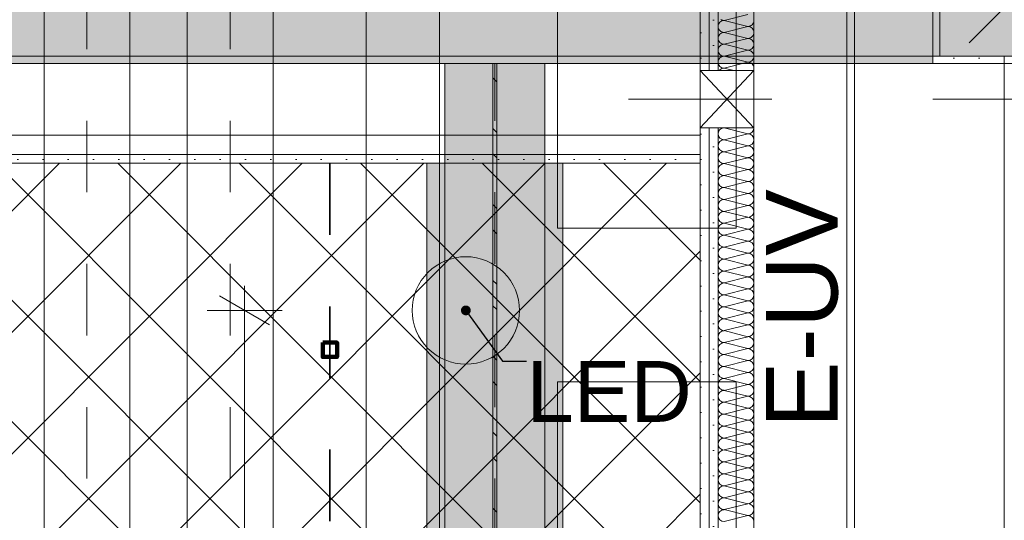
# Model space of a CAD drawing. Header units: metres. Extents: x -3.6 to 84.5, y -11 to 16.8.
# Tile 282 of 389: x 45.894 to 47.27, y 4.552 to 5.251. Entities that reach past the tile are written whole.
import ezdxf

# ---------------------------------------------------------------- set-up
doc = ezdxf.new("R2010")
doc.units = ezdxf.units.M
doc.header["$MEASUREMENT"] = 0
for name, pattern in [('Achse', [0.2, 0.1, -0.05, 0, -0.05]), ('Punktlinie weit', [0.06, 0.01, -0.05]), ('STRICHPUNKT', [0.015, 0.0075, -0.00375, 0, -0.00375]), ('Strichpunktlinie', [0.31, 0.2, -0.05, 0.01, -0.05])]:
    doc.linetypes.add(name, pattern=pattern)
for name, color, linetype in [('154 - Bemaßung_ Beschriftung.Ausbau - Deckenspiegel', 7, 'Continuous'), ('305 - Elemente.Linie_ Schraffur - Deckenspiegel', 7, 'Continuous'), ('605 - Struktur.Wand Innen', 7, 'Continuous'), ('607 - Struktur.Stütze', 7, 'Continuous'), ('608 - Struktur.Träger', 7, 'Continuous'), ('612 - Struktur.Stahlbau', 7, 'Continuous'), ('Abbruch_605 - Struktur.Wand Innen', 7, 'Continuous'), ('Neubau_154 - Bemaßung_ Beschriftung.Ausbau - Deckenspiegel', 7, 'Continuous'), ('Neubau_606 - Struktur.Wand Innen Ausbau', 7, 'Continuous'), ('Neubau_612 - Struktur.Stahlbau', 7, 'Continuous'), ('Neubau_651 - Abdeckung.Decke abgehängt_ bekleidet', 7, 'Continuous'), ('Neubau_653 - Abdeckung.TB Verkofferung', 7, 'Continuous'), ('Neubau_804 - HKLSE.Elektrik', 7, 'Continuous')]:
    doc.layers.add(name, color=color, linetype=linetype)
doc.styles.add('ERSTELLTER_STIL_2', font='txt')
doc.linetypes.add('Abbruch 1', pattern='A,0,[1,2022.0244.A_L5A-PL04.04_iB_Deckenspiegel 2.OG1.Shx,S=0.001984,R=0,X=0,Y=0],-0.25,0', length=0.25)
doc.dimstyles.new('ERSTELLTER_STIL__1', dxfattribs={"dimtxt": 0.1, "dimasz": 0.0532, "dimexe": 0.18, "dimexo": 0.0625, "dimgap": 0, "dimtad": 1, "dimzin": 0, "dimdsep": 46, "dimtxsty": 'ERSTELLTER_STIL_2', "dimblk": 'ARROWHEAD_2', "dimblk1": 'ARROWHEAD_2', "dimblk2": 'ARROWHEAD_2', "dimcen": 0.09, "dimse1": 1, "dimse2": 1, "dimclrd": 7, "dimclre": 7, "dimclrt": 7, "dimazin": 0, "dimtfac": 1, "dimtdec": 4, "dimtmove": 0, "dimatfit": 3, "dimfxl": 1, "dimtolj": 1, "dimtzin": 0, "dimarcsym": 0})
doc.dimstyles.new('ERSTELLTER_STIL__2', dxfattribs={"dimtxt": 0.1, "dimasz": 0.0532, "dimexe": 0.18, "dimexo": 0.0625, "dimgap": 0, "dimtad": 1, "dimtih": 1, "dimtoh": 1, "dimzin": 0, "dimdsep": 46, "dimtxsty": 'ERSTELLTER_STIL_2', "dimblk": 'ARROWHEAD_2', "dimblk1": 'ARROWHEAD_2', "dimblk2": 'ARROWHEAD_2', "dimcen": 0.09, "dimse1": 1, "dimse2": 1, "dimclrd": 7, "dimclre": 7, "dimclrt": 7, "dimazin": 0, "dimtfac": 1, "dimtdec": 4, "dimtmove": 0, "dimatfit": 3, "dimfxl": 1, "dimtolj": 1, "dimtzin": 0, "dimarcsym": 0})
doc.dimstyles.new('ERSTELLTER_STIL__3', dxfattribs={"dimtxt": 0.1, "dimasz": 0.0532, "dimexe": 0.18, "dimexo": 0.0625, "dimgap": 0, "dimtad": 1, "dimzin": 0, "dimdsep": 46, "dimtxsty": 'ERSTELLTER_STIL_2', "dimblk": 'ARROWHEAD_2', "dimblk1": 'ARROWHEAD_2', "dimblk2": 'ARROWHEAD_2', "dimcen": 0.09, "dimse1": 1, "dimse2": 1, "dimclrd": 7, "dimclre": 7, "dimclrt": 7, "dimazin": 0, "dimtfac": 1, "dimtdec": 4, "dimtmove": 2, "dimatfit": 3, "dimfxl": 1, "dimtolj": 1, "dimtzin": 0, "dimarcsym": 0})
doc.dimstyles.new('ERSTELLTER_STIL__5', dxfattribs={"dimtxt": 0.18, "dimasz": 0.02736, "dimexe": 0.18, "dimexo": 0.0625, "dimgap": 0, "dimtad": 0, "dimtih": 1, "dimtoh": 1, "dimdec": 4, "dimzin": 0, "dimdsep": 46, "dimcen": 0.09, "dimadec": 0, "dimazin": 0, "dimtfac": 1, "dimtdec": 4, "dimtmove": 0, "dimatfit": 3, "dimldrblk": 'ARROWHEAD_11', "dimfxl": 1, "dimtolj": 1, "dimtzin": 0, "dimarcsym": 0})
pattern_1 = [(45, (0, 0), (-0.01767767, 0.01767767), [0, -0.025])]
pattern_2 = [(45, (0, 0), (-0.08485281, 0.08485281), []), (45, (-0.04243, 0.04243), (-0.08485281, 0.08485281), [0.09, -0.03])]

# ---------------------------------------------------------------- blocks, each defined once
blk = doc.blocks.new('*X150')
at = {"layer": 'Neubau_606 - Struktur.Wand Innen Ausbau', "color": 7, "linetype": 'Continuous', "lineweight": 5}
for p, q in [((46.8783, 5.25), (46.9117, 5.2583)), ((46.8701, 5.2433), (46.87, 5.2417)), ((46.8706, 5.2449), (46.8701, 5.2433)), ((46.8714, 5.2463), (46.8706, 5.2449)), ((46.8724, 5.2476), (46.8714, 5.2463)), ((46.8737, 5.2486), (46.8724, 5.2476)), ((46.8737, 5.2514), (46.8751, 5.2506)), ((46.8751, 5.2494), (46.8737, 5.2486)), ((46.8751, 5.2506), (46.8767, 5.2502)), ((46.8767, 5.2499), (46.8751, 5.2494)), ((46.8767, 5.2502), (46.8783, 5.25)), ((46.8783, 5.25), (46.8767, 5.2499)), ((46.8783, 5.25), (46.9117, 5.2417)), ((46.9148, 5.2423), (46.9163, 5.2431)), ((46.9163, 5.2431), (46.9175, 5.2441)), ((46.9175, 5.2441), (46.9186, 5.2454)), ((46.9186, 5.2454), (46.9194, 5.2468)), ((46.9194, 5.2468), (46.9198, 5.2484)), ((46.92, 5.25), (46.9198, 5.2516)), ((46.9198, 5.2484), (46.92, 5.25)), ((46.87, 5.2417), (46.8701, 5.2401)), ((46.8701, 5.2401), (46.8706, 5.2385)), ((46.8706, 5.2385), (46.8714, 5.2371)), ((46.8714, 5.2296), (46.8706, 5.2282)), ((46.8714, 5.2371), (46.8724, 5.2358)), ((46.8724, 5.2309), (46.8714, 5.2296)), ((46.8724, 5.2358), (46.8737, 5.2348)), ((46.8737, 5.2319), (46.8724, 5.2309)), ((46.8737, 5.2348), (46.8751, 5.234)), ((46.8751, 5.2327), (46.8737, 5.2319)), ((46.8751, 5.234), (46.8767, 5.2335)), ((46.8767, 5.2332), (46.8751, 5.2327)), ((46.8767, 5.2335), (46.8783, 5.2333)), ((46.8783, 5.2333), (46.8767, 5.2332)), ((46.8783, 5.2333), (46.9117, 5.2417)), ((46.8783, 5.2333), (46.9117, 5.225)), ((46.9117, 5.2417), (46.9133, 5.2418)), ((46.9133, 5.2415), (46.9117, 5.2417)), ((46.9133, 5.2418), (46.9148, 5.2423)), ((46.9148, 5.241), (46.9133, 5.2415)), ((46.9163, 5.2403), (46.9148, 5.241)), ((46.9175, 5.2392), (46.9163, 5.2403)), ((46.9186, 5.238), (46.9175, 5.2392)), ((46.9194, 5.2365), (46.9186, 5.238)), ((46.9186, 5.2287), (46.9194, 5.2302)), ((46.9198, 5.235), (46.9194, 5.2365)), ((46.9194, 5.2302), (46.9198, 5.2317)), ((46.92, 5.2333), (46.9198, 5.235)), ((46.9198, 5.2317), (46.92, 5.2333)), ((46.8701, 5.2266), (46.87, 5.225)), ((46.87, 5.225), (46.8701, 5.2234)), ((46.8706, 5.2282), (46.8701, 5.2266)), ((46.8701, 5.2234), (46.8706, 5.2218)), ((46.8706, 5.2218), (46.8714, 5.2204)), ((46.8714, 5.2204), (46.8724, 5.2191)), ((46.8724, 5.2191), (46.8737, 5.2181)), ((46.8737, 5.2153), (46.8724, 5.2142)), ((46.8737, 5.2181), (46.8751, 5.2173)), ((46.8751, 5.216), (46.8737, 5.2153)), ((46.8751, 5.2173), (46.8767, 5.2168)), ((46.8767, 5.2165), (46.8751, 5.216)), ((46.8767, 5.2168), (46.8783, 5.2167)), ((46.8783, 5.2167), (46.8767, 5.2165)), ((46.8783, 5.2167), (46.9117, 5.225)), ((46.8783, 5.2167), (46.9117, 5.2083)), ((46.9117, 5.225), (46.9133, 5.2252)), ((46.9133, 5.2249), (46.9117, 5.225)), ((46.9133, 5.2252), (46.9148, 5.2256)), ((46.9148, 5.2244), (46.9133, 5.2249)), ((46.9148, 5.2256), (46.9163, 5.2264)), ((46.9163, 5.2236), (46.9148, 5.2244)), ((46.9163, 5.2264), (46.9175, 5.2275)), ((46.9175, 5.2226), (46.9163, 5.2236)), ((46.9175, 5.2275), (46.9186, 5.2287)), ((46.9186, 5.2213), (46.9175, 5.2226)), ((46.9194, 5.2199), (46.9186, 5.2213)), ((46.9198, 5.2183), (46.9194, 5.2199)), ((46.92, 5.2167), (46.9198, 5.2183)), ((46.9198, 5.2151), (46.92, 5.2167)), ((46.8701, 5.21), (46.87, 5.2083)), ((46.87, 5.2083), (46.8701, 5.2067)), ((46.8706, 5.2115), (46.8701, 5.21)), ((46.8701, 5.2067), (46.8706, 5.2052)), ((46.8714, 5.213), (46.8706, 5.2115)), ((46.8706, 5.2052), (46.8714, 5.2037)), ((46.8724, 5.2142), (46.8714, 5.213)), ((46.8714, 5.2037), (46.8724, 5.2025)), ((46.8724, 5.2025), (46.8737, 5.2014)), ((46.8737, 5.2014), (46.8751, 5.2006)), ((46.8783, 5.2), (46.9117, 5.2083)), ((46.9117, 5.2083), (46.9133, 5.2085)), ((46.9133, 5.2082), (46.9117, 5.2083)), ((46.9133, 5.2085), (46.9148, 5.209)), ((46.9148, 5.2077), (46.9133, 5.2082)), ((46.9148, 5.209), (46.9163, 5.2098)), ((46.9163, 5.2069), (46.9148, 5.2077)), ((46.9163, 5.2098), (46.9175, 5.2108)), ((46.9175, 5.2059), (46.9163, 5.2069)), ((46.9175, 5.2108), (46.9186, 5.2121)), ((46.9186, 5.2046), (46.9175, 5.2059)), ((46.9186, 5.2121), (46.9194, 5.2135)), ((46.9194, 5.2032), (46.9186, 5.2046)), ((46.9194, 5.2135), (46.9198, 5.2151)), ((46.9198, 5.2016), (46.9194, 5.2032)), ((46.92, 5.2), (46.9198, 5.2016)), ((46.8701, 5.1933), (46.87, 5.1917)), ((46.87, 5.1917), (46.8701, 5.1901)), ((46.8706, 5.1949), (46.8701, 5.1933)), ((46.8701, 5.1901), (46.8706, 5.1885)), ((46.8714, 5.1963), (46.8706, 5.1949)), ((46.8706, 5.1885), (46.8714, 5.1871)), ((46.8724, 5.1976), (46.8714, 5.1963)), ((46.8737, 5.1986), (46.8724, 5.1976)), ((46.8751, 5.1994), (46.8737, 5.1986)), ((46.8751, 5.2006), (46.8767, 5.2002)), ((46.8767, 5.1999), (46.8751, 5.1994)), ((46.8767, 5.2002), (46.8783, 5.2)), ((46.8783, 5.2), (46.8767, 5.1999)), ((46.8783, 5.2), (46.9117, 5.1917)), ((46.8783, 5.1833), (46.9117, 5.1917)), ((46.9117, 5.1917), (46.9133, 5.1918)), ((46.9133, 5.1915), (46.9117, 5.1917)), ((46.9133, 5.1918), (46.9148, 5.1923)), ((46.9148, 5.191), (46.9133, 5.1915)), ((46.9148, 5.1923), (46.9163, 5.1931)), ((46.9163, 5.1903), (46.9148, 5.191)), ((46.9163, 5.1931), (46.9175, 5.1941)), ((46.9175, 5.1892), (46.9163, 5.1903)), ((46.9175, 5.1941), (46.9186, 5.1954)), ((46.9186, 5.188), (46.9175, 5.1892)), ((46.9186, 5.1954), (46.9194, 5.1968)), ((46.9194, 5.1865), (46.9186, 5.188)), ((46.9194, 5.1968), (46.9198, 5.1984)), ((46.9198, 5.1984), (46.92, 5.2)), ((46.8714, 5.1871), (46.8724, 5.1858)), ((46.8724, 5.1809), (46.8717, 5.18)), ((46.8724, 5.1858), (46.8737, 5.1848)), ((46.8737, 5.1819), (46.8724, 5.1809)), ((46.8737, 5.1848), (46.8751, 5.184)), ((46.8751, 5.1827), (46.8737, 5.1819)), ((46.8751, 5.184), (46.8767, 5.1835)), ((46.8767, 5.1832), (46.8751, 5.1827)), ((46.8767, 5.1835), (46.8783, 5.1833)), ((46.8783, 5.1833), (46.8767, 5.1832)), ((46.8783, 5.1833), (46.8918, 5.18)), ((46.9193, 5.18), (46.9194, 5.1802)), ((46.9198, 5.185), (46.9194, 5.1865)), ((46.9194, 5.1802), (46.9198, 5.1817)), ((46.92, 5.1833), (46.9198, 5.185)), ((46.9198, 5.1817), (46.92, 5.1833))]:
    blk.add_line(p, q, dxfattribs=at)
blk = doc.blocks.new('*X151')
at = {"layer": 'Neubau_606 - Struktur.Wand Innen Ausbau', "color": 7, "linetype": 'Continuous', "lineweight": 5}
for p, q in [((46.8783, 5.0833), (46.9117, 5.0917)), ((46.8784, 5.1), (46.9117, 5.0917)), ((46.8783, 5.0833), (46.9117, 5.075)), ((46.8783, 5.0667), (46.9117, 5.075)), ((46.8783, 5.0667), (46.9117, 5.0583)), ((46.8783, 5.05), (46.9117, 5.0583)), ((46.8783, 5.05), (46.9117, 5.0417)), ((46.8783, 5.0333), (46.9117, 5.0417)), ((46.8783, 5.0333), (46.9117, 5.025)), ((46.8783, 5.0167), (46.9117, 5.025)), ((46.8783, 5.0167), (46.9117, 5.0083)), ((46.8783, 5), (46.9117, 5.0083)), ((46.8783, 5), (46.9117, 4.9917)), ((46.8783, 4.9833), (46.9117, 4.9917)), ((46.8783, 4.9833), (46.9117, 4.975)), ((46.8783, 4.9667), (46.9117, 4.975)), ((46.8783, 4.9667), (46.9117, 4.9583)), ((46.8783, 4.95), (46.9117, 4.9583)), ((46.8783, 4.95), (46.9117, 4.9417)), ((46.8783, 4.9333), (46.9117, 4.9417)), ((46.8783, 4.9333), (46.9117, 4.925)), ((46.8783, 4.9167), (46.9117, 4.925)), ((46.8783, 4.9167), (46.9117, 4.9083)), ((46.8783, 4.9), (46.9117, 4.9083)), ((46.8783, 4.9), (46.9117, 4.8917)), ((46.8783, 4.8833), (46.9117, 4.8917)), ((46.8783, 4.8833), (46.9117, 4.875)), ((46.8783, 4.8667), (46.9117, 4.875)), ((46.8783, 4.8667), (46.9117, 4.8583)), ((46.8783, 4.85), (46.9117, 4.8583)), ((46.8783, 4.85), (46.9117, 4.8417)), ((46.8783, 4.8333), (46.9117, 4.8417)), ((46.8783, 4.8333), (46.9117, 4.825)), ((46.8783, 4.8167), (46.9117, 4.825)), ((46.8783, 4.8167), (46.9117, 4.8083)), ((46.8783, 4.8), (46.9117, 4.8083)), ((46.8783, 4.8), (46.9117, 4.7917)), ((46.8783, 4.7833), (46.9117, 4.7917)), ((46.8783, 4.7833), (46.9117, 4.775)), ((46.8783, 4.7667), (46.9117, 4.775)), ((46.8783, 4.7667), (46.9117, 4.7583)), ((46.8783, 4.75), (46.9117, 4.7583)), ((46.8783, 4.75), (46.9117, 4.7417)), ((46.8783, 4.7333), (46.9117, 4.7417)), ((46.8783, 4.7333), (46.9117, 4.725)), ((46.8783, 4.7167), (46.9117, 4.725)), ((46.8783, 4.7167), (46.9117, 4.7083)), ((46.8783, 4.7), (46.9117, 4.7083)), ((46.8783, 4.7), (46.9117, 4.6917)), ((46.8783, 4.6833), (46.9117, 4.6917)), ((46.8783, 4.6833), (46.9117, 4.675)), ((46.8783, 4.6667), (46.9117, 4.675)), ((46.8783, 4.6667), (46.9117, 4.6583)), ((46.8783, 4.65), (46.9117, 4.6583)), ((46.8783, 4.65), (46.9117, 4.6417)), ((46.8783, 4.6333), (46.9117, 4.6417)), ((46.8783, 4.6333), (46.9117, 4.625)), ((46.8783, 4.6167), (46.9117, 4.625)), ((46.8783, 4.6167), (46.9117, 4.6083)), ((46.8783, 4.6), (46.9117, 4.6083)), ((46.8783, 4.6), (46.9117, 4.5917)), ((46.8783, 4.5833), (46.9117, 4.5917)), ((46.8783, 4.5833), (46.9117, 4.575)), ((46.8783, 4.5667), (46.9117, 4.575)), ((46.8783, 4.5667), (46.9117, 4.5583)), ((46.8783, 4.55), (46.9117, 4.5583))]:
    blk.add_line(p, q, dxfattribs=at)
for centre, start, end in [((46.8617, 5.1), 359.7791, 0), ((46.8783, 5.0917), 95.0335, 180), ((46.8783, 5.0917), 180, 270), ((46.9117, 5.1), 270, 359.779), ((46.9117, 5.0833), 0, 90), ((46.8783, 5.075), 90, 180), ((46.9117, 5.0833), 270, 0), ((46.8783, 5.075), 180, 270), ((46.8783, 5.0583), 90, 180), ((46.9117, 5.0667), 0, 90), ((46.9117, 5.0667), 270, 0), ((46.8783, 5.0583), 180, 270), ((46.8783, 5.0417), 90, 180), ((46.9117, 5.05), 0, 90), ((46.9117, 5.05), 270, 0), ((46.8783, 5.0417), 180, 270), ((46.9117, 5.0333), 0, 90), ((46.8783, 5.025), 90, 180), ((46.8783, 5.025), 180, 270), ((46.9117, 5.0333), 270, 0), ((46.9117, 5.0167), 0, 90), ((46.8783, 5.0083), 90, 180), ((46.9117, 5.0167), 270, 0), ((46.8783, 5.0083), 180, 270), ((46.8783, 4.9917), 90, 180), ((46.9117, 5), 0, 90), ((46.9117, 5), 270, 0), ((46.8783, 4.9917), 180, 270), ((46.8783, 4.975), 90, 180), ((46.9117, 4.9833), 0, 90), ((46.9117, 4.9833), 270, 0), ((46.8783, 4.975), 180, 270), ((46.9117, 4.9667), 0, 90), ((46.8783, 4.9583), 90, 180), ((46.8783, 4.9583), 180, 270), ((46.9117, 4.9667), 270, 0), ((46.9117, 4.95), 0, 90), ((46.8783, 4.9417), 90, 180), ((46.8783, 4.9417), 180, 270), ((46.9117, 4.95), 270, 0), ((46.9117, 4.9333), 0, 90), ((46.8783, 4.925), 90, 180), ((46.9117, 4.9333), 270, 0), ((46.8783, 4.925), 180, 270), ((46.8783, 4.9083), 90, 180), ((46.9117, 4.9167), 0, 90), ((46.9117, 4.9167), 270, 0), ((46.8783, 4.9083), 180, 270), ((46.8783, 4.8917), 90, 180), ((46.9117, 4.9), 0, 90), ((46.9117, 4.9), 270, 0), ((46.8783, 4.8917), 180, 270), ((46.9117, 4.8833), 0, 90), ((46.8783, 4.875), 90, 180), ((46.8783, 4.875), 180, 270), ((46.9117, 4.8833), 270, 0), ((46.9117, 4.8667), 0, 90), ((46.8783, 4.8583), 90, 180), ((46.8783, 4.8583), 180, 270), ((46.9117, 4.8667), 270, 0), ((46.9117, 4.85), 0, 90), ((46.8783, 4.8417), 90, 180), ((46.9117, 4.85), 270, 0), ((46.8783, 4.8417), 180, 270), ((46.8783, 4.825), 90, 180), ((46.9117, 4.8333), 0, 90), ((46.9117, 4.8333), 270, 0), ((46.8783, 4.825), 180, 270), ((46.8783, 4.8083), 90, 180), ((46.9117, 4.8167), 0, 90), ((46.9117, 4.8167), 270, 0), ((46.8783, 4.8083), 180, 270), ((46.9117, 4.8), 0, 90), ((46.8783, 4.7917), 90, 180), ((46.8783, 4.7917), 180, 270), ((46.9117, 4.8), 270, 0), ((46.9117, 4.7833), 0, 90), ((46.8783, 4.775), 90, 180), ((46.8783, 4.775), 180, 270), ((46.9117, 4.7833), 270, 0), ((46.9117, 4.7667), 0, 90), ((46.8783, 4.7583), 90, 180), ((46.9117, 4.7667), 270, 0), ((46.8783, 4.7583), 180, 270), ((46.8783, 4.7417), 90, 180), ((46.9117, 4.75), 0, 90), ((46.9117, 4.75), 270, 0), ((46.8783, 4.7417), 180, 270), ((46.9117, 4.7333), 0, 90), ((46.8783, 4.725), 90, 180), ((46.8783, 4.725), 180, 270), ((46.9117, 4.7333), 270, 0), ((46.9117, 4.7167), 0, 90), ((46.8783, 4.7083), 90, 180), ((46.8783, 4.7083), 180, 270), ((46.9117, 4.7167), 270, 0), ((46.9117, 4.7), 0, 90), ((46.8783, 4.6917), 90, 180), ((46.9117, 4.7), 270, 0), ((46.8783, 4.6917), 180, 270), ((46.8783, 4.675), 90, 180), ((46.9117, 4.6833), 0, 90), ((46.9117, 4.6833), 270, 0), ((46.8783, 4.675), 180, 270), ((46.8783, 4.6583), 90, 180), ((46.9117, 4.6667), 0, 90), ((46.9117, 4.6667), 270, 0), ((46.8783, 4.6583), 180, 270), ((46.9117, 4.65), 0, 90), ((46.8783, 4.6417), 90, 180), ((46.8783, 4.6417), 180, 270), ((46.9117, 4.65), 270, 0), ((46.9117, 4.6333), 0, 90), ((46.8783, 4.625), 90, 180), ((46.8783, 4.625), 180, 270), ((46.9117, 4.6333), 270, 0), ((46.9117, 4.6167), 0, 90), ((46.8783, 4.6083), 90, 180), ((46.9117, 4.6167), 270, 0), ((46.8783, 4.6083), 180, 270), ((46.8783, 4.5917), 90, 180), ((46.9117, 4.6), 0, 90), ((46.9117, 4.6), 270, 0), ((46.8783, 4.5917), 180, 270), ((46.8783, 4.575), 90, 180), ((46.9117, 4.5833), 0, 90), ((46.9117, 4.5833), 270, 0), ((46.8783, 4.575), 180, 270), ((46.9117, 4.5667), 0, 90), ((46.8783, 4.5583), 90, 180), ((46.8783, 4.5583), 180, 270), ((46.9117, 4.5667), 270, 0), ((46.9117, 4.55), 0, 90)]:
    blk.add_arc(centre, 0.00833, start, end, dxfattribs=at)
blk = doc.blocks.new('*D176')
at = {"layer": '154 - Bemaßung_ Beschriftung.Ausbau - Deckenspiegel', "color": 7, "linetype": 'Continuous', "lineweight": 5}
for p, q in [((47.66, 5.0505), (47.66, 5.0847)), ((47.695, 5.0303), (47.625, 5.0707)), ((47.7125, 5.0505), (47.6075, 5.0505)), ((47.66, 4.495), (47.66, 5.0505)), ((47.625, 4.5152), (47.695, 4.4748)), ((47.7125, 4.495), (47.6075, 4.495))]:
    blk.add_line(p, q, dxfattribs=at)
at = {"layer": '154 - Bemaßung_ Beschriftung.Ausbau - Deckenspiegel', "color": 7, "lineweight": 5, "insert": (47.6416, 4.6468), "char_height": 0.1, "attachment_point": 7, "rotation": 90, "style": 'ERSTELLTER_STIL_2'}
blk.add_mtext('\\A1;{\\pql;\\fArial|b0|i0|c0|p38;55\\fArial|b0|i0|c0|p38;\\A1{\\H.66x;\\S55^  ;}}', dxfattribs=at)
blk = doc.blocks.new('ARROWHEAD_2')
at = {"color": 0, "linetype": 'Continuous', "lineweight": 0}
for p, q in [((-0.378, -0.655), (0.378, 0.655)), ((0, 0), (-1, 0))]:
    blk.add_line(p, q, dxfattribs=at)
blk = doc.blocks.new('*D198')
at = {"layer": '154 - Bemaßung_ Beschriftung.Ausbau - Deckenspiegel', "color": 7, "linetype": 'Continuous', "lineweight": 5}
for p, q in [((45.7275, 4.1575), (45.7275, 4.2625)), ((46.3275, 4.1575), (46.3275, 4.2625)), ((45.7477, 4.245), (45.7073, 4.175)), ((46.3477, 4.245), (46.3073, 4.175)), ((45.7275, 4.21), (46.3275, 4.21))]:
    blk.add_line(p, q, dxfattribs=at)
at = {"layer": '154 - Bemaßung_ Beschriftung.Ausbau - Deckenspiegel', "color": 7, "lineweight": 5, "insert": (45.9516, 4.23), "char_height": 0.1, "attachment_point": 7, "style": 'ERSTELLTER_STIL_2'}
blk.add_mtext('\\A1;{\\pql;\\fArial|b0|i0|c0|p38;60}', dxfattribs=at)
blk = doc.blocks.new('*D199')
at = {"layer": '154 - Bemaßung_ Beschriftung.Ausbau - Deckenspiegel', "color": 7, "linetype": 'Continuous', "lineweight": 5}
for p, q in [((46.3275, 4.1575), (46.3275, 4.2625)), ((46.845, 4.1575), (46.845, 4.2625)), ((46.3477, 4.245), (46.3073, 4.175)), ((46.8248, 4.175), (46.8652, 4.245)), ((46.3275, 4.21), (46.845, 4.21)), ((46.845, 4.21), (46.8792, 4.21))]:
    blk.add_line(p, q, dxfattribs=at)
at = {"layer": '154 - Bemaßung_ Beschriftung.Ausbau - Deckenspiegel', "color": 7, "lineweight": 5, "insert": (46.4603, 4.2284), "char_height": 0.1, "attachment_point": 7, "style": 'ERSTELLTER_STIL_2'}
blk.add_mtext('\\A1;{\\pql;\\fArial|b0|i0|c0|p38;51\\fArial|b0|i0|c0|p38;\\A1{\\H.66x;\\S75^  ;}}', dxfattribs=at)
blk = doc.blocks.new('*D343')
at = {"layer": '154 - Bemaßung_ Beschriftung.Ausbau - Deckenspiegel', "color": 7, "linetype": 'Continuous', "lineweight": 5}
for p, q in [((46.2083, 4.845), (46.2083, 4.8792)), ((46.2433, 4.8248), (46.1733, 4.8652)), ((46.2608, 4.845), (46.1558, 4.845)), ((46.2083, 3.895), (46.2083, 4.845)), ((46.1733, 3.9152), (46.2433, 3.8748)), ((46.2608, 3.895), (46.1558, 3.895)), ((46.2083, 3.8608), (46.2083, 3.895))]:
    blk.add_line(p, q, dxfattribs=at)
at = {"layer": '154 - Bemaßung_ Beschriftung.Ausbau - Deckenspiegel', "color": 7, "lineweight": 5, "insert": (46.1883, 4.2941), "char_height": 0.1, "attachment_point": 7, "rotation": 90, "style": 'ERSTELLTER_STIL_2'}
blk.add_mtext('\\A1;{\\pql;\\fArial|b0|i0|c0|p38;95}', dxfattribs=at)
blk = doc.blocks.new('*D368')
at = {"layer": '154 - Bemaßung_ Beschriftung.Ausbau - Deckenspiegel', "color": 7, "linetype": 'Continuous', "lineweight": 5}
for p, q in [((47.825, 4.8102), (47.895, 4.7698)), ((47.9125, 4.79), (47.8075, 4.79)), ((47.86, 4.19), (47.86, 4.79)), ((47.825, 4.2102), (47.895, 4.1698)), ((47.9125, 4.19), (47.8075, 4.19))]:
    blk.add_line(p, q, dxfattribs=at)
at = {"layer": '154 - Bemaßung_ Beschriftung.Ausbau - Deckenspiegel', "color": 7, "lineweight": 5, "insert": (47.84, 4.4141), "char_height": 0.1, "attachment_point": 7, "rotation": 90, "style": 'ERSTELLTER_STIL_2'}
blk.add_mtext('\\A1;{\\pql;\\fArial|b0|i0|c0|p38;60}', dxfattribs=at)
blk = doc.blocks.new('*D369')
at = {"layer": '154 - Bemaßung_ Beschriftung.Ausbau - Deckenspiegel', "color": 7, "linetype": 'Continuous', "lineweight": 5}
for p, q in [((47.86, 5.0505), (47.86, 5.0847)), ((47.895, 5.0303), (47.825, 5.0707)), ((47.9125, 5.0505), (47.8075, 5.0505)), ((47.86, 4.79), (47.86, 5.0505)), ((47.825, 4.8102), (47.895, 4.7698)), ((47.9125, 4.79), (47.8075, 4.79))]:
    blk.add_line(p, q, dxfattribs=at)
at = {"layer": '154 - Bemaßung_ Beschriftung.Ausbau - Deckenspiegel', "color": 7, "lineweight": 5, "insert": (47.8416, 4.8118), "char_height": 0.1, "attachment_point": 7, "rotation": 90, "style": 'ERSTELLTER_STIL_2'}
blk.add_mtext('\\A1;{\\pql;\\fArial|b0|i0|c0|p38;26\\fArial|b0|i0|c0|p38;\\A1{\\H.66x;\\S05^  ;}}', dxfattribs=at)
blk = doc.blocks.new('*D371')
at = {"layer": '154 - Bemaßung_ Beschriftung.Ausbau - Deckenspiegel', "color": 7, "linetype": 'Continuous', "lineweight": 5}
for p, q in [((38.9141, 5.0505), (38.9141, 5.0847)), ((38.9491, 5.0303), (38.8791, 5.0707)), ((38.9666, 5.0505), (38.8616, 5.0505)), ((38.9141, 4.495), (38.9141, 5.0505)), ((38.8791, 4.5152), (38.9491, 4.4748)), ((38.9666, 4.495), (38.8616, 4.495))]:
    blk.add_line(p, q, dxfattribs=at)
at = {"layer": '154 - Bemaßung_ Beschriftung.Ausbau - Deckenspiegel', "color": 7, "lineweight": 5, "insert": (38.8957, 4.6468), "char_height": 0.1, "attachment_point": 7, "rotation": 90, "style": 'ERSTELLTER_STIL_2'}
blk.add_mtext('\\A1;{\\pql;\\fArial|b0|i0|c0|p38;55\\fArial|b0|i0|c0|p38;\\A1{\\H.66x;\\S55^  ;}}', dxfattribs=at)
blk = doc.blocks.new('*D373')
at = {"layer": '154 - Bemaßung_ Beschriftung.Ausbau - Deckenspiegel', "color": 7, "linetype": 'Continuous', "lineweight": 5}
for p, q in [((38.6778, 4.8102), (38.7478, 4.7698)), ((38.7653, 4.79), (38.6603, 4.79)), ((38.7128, 4.19), (38.7128, 4.79)), ((38.6778, 4.2102), (38.7478, 4.1698)), ((38.7653, 4.19), (38.6603, 4.19))]:
    blk.add_line(p, q, dxfattribs=at)
at = {"layer": '154 - Bemaßung_ Beschriftung.Ausbau - Deckenspiegel', "color": 7, "lineweight": 5, "insert": (38.6928, 4.4141), "char_height": 0.1, "attachment_point": 7, "rotation": 90, "style": 'ERSTELLTER_STIL_2'}
blk.add_mtext('\\A1;{\\pql;\\fArial|b0|i0|c0|p38;60}', dxfattribs=at)
blk = doc.blocks.new('*D374')
at = {"layer": '154 - Bemaßung_ Beschriftung.Ausbau - Deckenspiegel', "color": 7, "linetype": 'Continuous', "lineweight": 5}
for p, q in [((38.7128, 5.0505), (38.7128, 5.0847)), ((38.7478, 5.0303), (38.6778, 5.0707)), ((38.7653, 5.0505), (38.6603, 5.0505)), ((38.7128, 4.79), (38.7128, 5.0505)), ((38.6778, 4.8102), (38.7478, 4.7698)), ((38.7653, 4.79), (38.6603, 4.79))]:
    blk.add_line(p, q, dxfattribs=at)
at = {"layer": '154 - Bemaßung_ Beschriftung.Ausbau - Deckenspiegel', "color": 7, "lineweight": 5, "insert": (38.6945, 4.8118), "char_height": 0.1, "attachment_point": 7, "rotation": 90, "style": 'ERSTELLTER_STIL_2'}
blk.add_mtext('\\A1;{\\pql;\\fArial|b0|i0|c0|p38;26\\fArial|b0|i0|c0|p38;\\A1{\\H.66x;\\S05^  ;}}', dxfattribs=at)
blk = doc.blocks.new('ARROWHEAD_11')
at = {"color": 0, "linetype": 'Continuous', "lineweight": 0}
blk.add_line((0, 0), (-1, 0), dxfattribs=at)
at = {"color": 0, "linetype": 'Continuous', "lineweight": 0, "const_width": 0.25, "flags": 128}
blk.add_lwpolyline([(-0.125, 0, 1), (0.125, 0, 1)], format="xyb", close=True, dxfattribs=at)

msp = doc.modelspace()

# ---------------------------------------------------------------- hatches: boundary and pattern name
at = {"layer": '607 - Struktur.Stütze', "linetype": 'Continuous', "lineweight": 0, "true_color": 0x000000}
h = msp.add_hatch(dxfattribs=at)
h.set_pattern_fill('Gips_0001', color=18, style=0, pattern_type=2)
h.set_pattern_definition(pattern_1)
h.paths.add_polyline_path([(47.49, 6.01), (47.17, 6.01), (47.17, 5.19), (47.27, 5.19), (47.27, 5.2), (47.18, 5.2), (47.18, 6), (47.48, 6), (47.48, 5.2), (47.4, 5.2), (47.4, 5.19), (47.49, 5.19)])
h = msp.add_hatch(dxfattribs=at)
h.set_pattern_fill('Beton__Stahlbeton_0001', color=18, style=0, pattern_type=2)
h.set_pattern_definition(pattern_2)
h.paths.add_polyline_path([(47.18, 5.2), (47.48, 5.2), (47.48, 6), (47.18, 6)])
at = {"layer": '608 - Struktur.Träger', "linetype": 'Continuous', "lineweight": 0, "true_color": 0x000000}
h = msp.add_hatch(dxfattribs=at)
h.set_pattern_fill('Beton__Stahlbeton_0001', color=18, style=0, pattern_type=2)
h.set_pattern_definition(pattern_2)
h.paths.add_polyline_path([(14.5051, 5.2), (18.37, 5.2), (18.69, 5.2), (22.06, 5.2), (22.19, 5.2), (25.57, 5.2), (25.89, 5.2), (29.23, 5.2), (29.41, 5.2), (32.77, 5.2), (33.09, 5.2), (36.465, 5.2), (36.605, 5.2), (39.97, 5.2), (40.29, 5.2), (47.17, 5.2), (47.49, 5.2), (50.85, 5.2), (51.02, 5.2), (54.37, 5.2), (54.69, 5.2), (58.07, 5.2), (58.205, 5.2), (61.57, 5.2), (61.88, 5.2), (61.88, 5.4), (61.57, 5.4), (58.205, 5.4), (58.07, 5.4), (54.69, 5.4), (54.37, 5.4), (51.02, 5.4), (50.85, 5.4), (47.49, 5.4), (47.17, 5.4), (40.29, 5.4), (39.97, 5.4), (36.605, 5.4), (36.465, 5.4), (33.09, 5.4), (32.77, 5.4), (29.41, 5.4), (29.23, 5.4), (25.89, 5.4), (25.57, 5.4), (22.19, 5.4), (22.06, 5.4), (18.69, 5.4), (18.37, 5.4), (14.5051, 5.4)])
h = msp.add_hatch(dxfattribs=at)
h.set_pattern_fill('Gips_0001', color=18, style=0, pattern_type=2)
h.set_pattern_definition(pattern_1)
h.paths.add_polyline_path([(40.29, 5.2), (40.29, 5.19), (47.17, 5.19), (47.17, 5.2)])
at = {"layer": '612 - Struktur.Stahlbau', "linetype": 'Continuous', "lineweight": 0, "true_color": 0x30307f}
msp.add_hatch(color=177, dxfattribs=at).paths.add_polyline_path([(46.488, 5.19), (46.628, 5.19), (46.628, 0.71), (46.488, 0.71)])
at = {"layer": 'Neubau_606 - Struktur.Wand Innen Ausbau', "linetype": 'Continuous', "lineweight": 0, "true_color": 0x000000}
h = msp.add_hatch(dxfattribs=at)
h.set_pattern_fill('Gips_0001', color=18, style=0, pattern_type=2)
h.set_pattern_definition(pattern_1)
h.paths.add_polyline_path([(46.845, 5.76), (46.845, 5.18), (46.8575, 5.18), (46.8575, 5.76)])
h = msp.add_hatch(dxfattribs=at)
h.set_pattern_fill('Gips_0001', color=18, style=0, pattern_type=2)
h.set_pattern_definition(pattern_1)
h.paths.add_polyline_path([(46.87, 5.76), (46.8575, 5.76), (46.8575, 5.18), (46.87, 5.18)])
h = msp.add_hatch(dxfattribs=at)
h.set_pattern_fill('Gips_0001', color=18, style=0, pattern_type=2)
h.set_pattern_definition(pattern_1)
h.paths.add_polyline_path([(46.845, 5.1), (46.845, 3.895), (46.8575, 3.895), (46.8575, 5.1)])
h = msp.add_hatch(dxfattribs=at)
h.set_pattern_fill('Gips_0001', color=18, style=0, pattern_type=2)
h.set_pattern_definition(pattern_1)
h.paths.add_polyline_path([(46.87, 5.1), (46.8575, 5.1), (46.8575, 3.895), (46.87, 3.895)])
at = {"layer": 'Neubau_612 - Struktur.Stahlbau', "linetype": 'Continuous', "lineweight": 0, "true_color": 0x000000}
h = msp.add_hatch(dxfattribs=at)
h.set_pattern_fill('Metall__Stahl_0001', color=18, style=0, pattern_type=2)
h.set_pattern_definition([(135, (0, 0), (0.05303301, 0.05303301), []), (135, (-0.01768, -0.01768), (0.05303301, 0.05303301), [])])
h.paths.add_polyline_path([(46.5607, 0.71), (46.5607, 5.19), (46.5552, 5.19), (46.5552, 0.71)])
at = {"layer": 'Neubau_651 - Abdeckung.Decke abgehängt_ bekleidet', "linetype": 'Continuous', "lineweight": 13, "true_color": 0xffbfbf}
h = msp.add_hatch(dxfattribs=at)
h.set_pattern_fill('Raster_20x20_Diagonal_0001', color=254, style=0, pattern_type=2)
h.set_pattern_definition([(45, (0, 0), (-0.0848528, 0.0848528), []), (135, (0, 0), (0.0848528, 0.0848528), [])])
h.paths.add_polyline_path([(44.71, 3.935), (46.845, 3.935), (46.845, 5.0505), (44.71, 5.0505)])
at = {"layer": 'Neubau_653 - Abdeckung.TB Verkofferung', "linetype": 'Continuous', "lineweight": 0, "true_color": 0x000000}
h = msp.add_hatch(dxfattribs=at)
h.set_pattern_fill('Gips_0001', color=18, style=0, pattern_type=2)
h.set_pattern_definition(pattern_1)
h.paths.add_polyline_path([(44.778, 5.0505), (46.845, 5.0505), (46.845, 5.063), (44.778, 5.063)])
h = msp.add_hatch(dxfattribs=at)
h.set_pattern_fill('Gips_0001', color=18, style=0, pattern_type=2)
h.set_pattern_definition(pattern_1)
h.paths.add_polyline_path([(46.488, 5.0505), (46.463, 5.0505), (46.463, 0.7495), (46.488, 0.7495)])
h = msp.add_hatch(dxfattribs=at)
h.set_pattern_fill('Gips_0001', color=18, style=0, pattern_type=2)
h.set_pattern_definition(pattern_1)
h.paths.add_polyline_path([(46.653, 5.0505), (46.628, 5.0505), (46.628, 0.7495), (46.653, 0.7495)])

# ---------------------------------------------------------------- linework, layer by layer
at = {"layer": '305 - Elemente.Linie_ Schraffur - Deckenspiegel', "color": 7, "linetype": 'STRICHPUNKT', "lineweight": 9}
for p, q in [((45.988, 5.31), (45.988, 0.645)), ((46.188, 5.31), (46.188, 0.645))]:
    msp.add_line(p, q, dxfattribs=at)
at = {"layer": '305 - Elemente.Linie_ Schraffur - Deckenspiegel', "color": 7, "linetype": 'Continuous', "lineweight": 9}
for p, q in [((46.4805, 5.31), (46.4805, 0.645)), ((46.6455, 5.31), (46.6455, 4.96)), ((46.8955, 5.31), (46.8955, 4.96)), ((47.0605, 5.31), (47.0605, 0.645)), ((46.6455, 4.96), (46.8955, 4.96)), ((46.6455, 4.745), (46.8955, 4.745)), ((46.6455, 4.745), (46.6455, 4.165)), ((46.8955, 4.165), (46.8955, 4.745))]:
    msp.add_line(p, q, dxfattribs=at)
at = {"layer": '305 - Elemente.Linie_ Schraffur - Deckenspiegel', "color": 7, "linetype": 'Continuous', "lineweight": 9, "flags": 128}
msp.add_lwpolyline([(45.798, 5.31), (46.378, 5.31), (46.378, 0.645), (45.798, 0.645)], close=True, dxfattribs=at)
at = {"layer": '305 - Elemente.Linie_ Schraffur - Deckenspiegel', "color": 7, "linetype": 'Continuous', "lineweight": 9}
for points in [[(45.928, 0.645), (46.048, 0.645), (46.048, 5.31), (45.928, 5.31)], [(46.128, 0.645), (46.248, 0.645), (46.248, 5.31), (46.128, 5.31)]]:
    msp.add_lwpolyline(points, close=True, dxfattribs=at)
at = {"layer": '605 - Struktur.Wand Innen', "color": 7, "linetype": 'Continuous', "lineweight": 18, "flags": 128}
for points in [[(47.27, 5.2), (47.27, 5.18)], [(47.27, 5.1), (47.27, 0.7)]]:
    msp.add_lwpolyline(points, dxfattribs=at)
at = {"layer": '607 - Struktur.Stütze', "color": 7, "linetype": 'Continuous', "lineweight": 5, "flags": 128}
msp.add_lwpolyline([(47.4, 5.19), (47.49, 5.19), (47.49, 6.01), (47.17, 6.01), (47.17, 5.19), (47.27, 5.19)], dxfattribs=at)
at = {"layer": '607 - Struktur.Stütze', "color": 7, "linetype": 'Continuous', "lineweight": 13, "flags": 128}
msp.add_lwpolyline([(47.18, 5.2), (47.48, 5.2), (47.48, 6), (47.18, 6)], close=True, dxfattribs=at)
at = {"layer": '608 - Struktur.Träger', "color": 7, "linetype": 'Continuous', "lineweight": 13}
msp.add_line((14.5051, 5.19), (61.88, 5.19), dxfattribs=at)
at = {"layer": '608 - Struktur.Träger', "color": 7, "linetype": 'Continuous', "lineweight": 5}
for p, q in [((47.17, 5.19), (40.29, 5.19)), ((47.17, 5.2), (47.17, 5.19))]:
    msp.add_line(p, q, dxfattribs=at)
at = {"layer": '608 - Struktur.Träger', "color": 7, "linetype": 'Continuous', "lineweight": 13, "flags": 128}
msp.add_lwpolyline([(51.02, 5.2), (50.85, 5.2), (47.49, 5.2), (47.17, 5.2), (40.29, 5.2), (39.97, 5.2), (36.605, 5.2), (36.465, 5.2), (33.09, 5.2), (32.77, 5.2), (29.41, 5.2), (29.23, 5.2), (25.89, 5.2), (25.57, 5.2), (22.19, 5.2), (22.06, 5.2), (18.69, 5.2), (18.37, 5.2), (14.5051, 5.2)], dxfattribs=at)
at = {"layer": 'Abbruch_605 - Struktur.Wand Innen', "color": 160, "linetype": 'Abbruch 1', "lineweight": 5, "true_color": 0x3232ff}
msp.add_line((47.17, 5.14), (47.5, 5.14), dxfattribs=at)
msp.add_line((47.17, 5.14), (47.5, 5.14), dxfattribs=at)
at = {"layer": 'Abbruch_605 - Struktur.Wand Innen', "color": 7, "linetype": 'Abbruch 1', "lineweight": 18, "flags": 128}
msp.add_lwpolyline([(47.27, 5.18), (47.27, 5.1)], dxfattribs=at)
at = {"layer": 'Neubau_606 - Struktur.Wand Innen Ausbau', "color": 1, "linetype": 'Continuous', "lineweight": 5}
for p, q in [((46.8575, 5.76), (46.8575, 5.18)), ((46.87, 5.76), (46.87, 5.18)), ((46.8575, 5.1), (46.8575, 3.895)), ((46.87, 5.1), (46.87, 3.895))]:
    msp.add_line(p, q, dxfattribs=at)
at = {"layer": 'Neubau_606 - Struktur.Wand Innen Ausbau', "color": 1, "linetype": 'Continuous', "lineweight": 9}
for p, q in [((46.845, 5.1), (46.92, 5.18)), ((46.845, 5.18), (46.92, 5.1))]:
    msp.add_line(p, q, dxfattribs=at)
at = {"layer": 'Neubau_606 - Struktur.Wand Innen Ausbau', "color": 1, "linetype": 'Strichpunktlinie', "lineweight": 5}
msp.add_line((46.745, 5.14), (47.02, 5.14), dxfattribs=at)
msp.add_line((46.745, 5.14), (47.02, 5.14), dxfattribs=at)
at = {"layer": 'Neubau_606 - Struktur.Wand Innen Ausbau', "color": 1, "linetype": 'Continuous', "lineweight": 5, "flags": 128}
for points in [[(46.845, 5.76), (46.845, 5.18)], [(46.92, 5.18), (46.92, 5.76)], [(46.845, 5.1), (46.845, 3.895)], [(46.92, 3.895), (46.92, 5.1)]]:
    msp.add_lwpolyline(points, dxfattribs=at)
at = {"layer": 'Neubau_606 - Struktur.Wand Innen Ausbau', "color": 1, "linetype": 'Continuous', "lineweight": 9, "flags": 128}
for points in [[(46.845, 5.18), (46.845, 5.1)], [(46.8575, 5.18), (46.845, 5.18)], [(46.87, 5.18), (46.8575, 5.18)], [(46.92, 5.18), (46.87, 5.18)], [(46.92, 5.1), (46.92, 5.18)], [(46.845, 5.1), (46.8575, 5.1)], [(46.8575, 5.1), (46.87, 5.1)], [(46.87, 5.1), (46.92, 5.1)]]:
    msp.add_lwpolyline(points, dxfattribs=at)
at = {"layer": 'Neubau_612 - Struktur.Stahlbau', "color": 1, "linetype": 'Continuous', "lineweight": 13}
for p, q in [((46.488, 0.71), (46.488, 5.19)), ((46.628, 5.19), (46.488, 5.19)), ((46.628, 0.71), (46.628, 5.19))]:
    msp.add_line(p, q, dxfattribs=at)
at = {"layer": 'Neubau_612 - Struktur.Stahlbau', "color": 1, "linetype": 'Continuous', "lineweight": 9}
for p, q in [((46.5607, 5.19), (46.5552, 5.19)), ((46.5552, 5.19), (46.5552, 0.71)), ((46.5607, 5.19), (46.5607, 0.71))]:
    msp.add_line(p, q, dxfattribs=at)
at = {"layer": 'Neubau_612 - Struktur.Stahlbau', "color": 1, "linetype": 'Achse', "lineweight": 9}
msp.add_line((46.558, 0.71), (46.558, 5.19), dxfattribs=at)
at = {"layer": 'Neubau_651 - Abdeckung.Decke abgehängt_ bekleidet', "color": 1, "linetype": 'Achse', "lineweight": 35}
msp.add_line((46.3275, 5.0505), (46.3275, 3.935), dxfattribs=at)
at = {"layer": 'Neubau_651 - Abdeckung.Decke abgehängt_ bekleidet', "color": 1, "linetype": 'Punktlinie weit', "lineweight": 13, "flags": 128}
msp.add_lwpolyline([(44.71, 3.935), (46.845, 3.935), (46.845, 5.0505), (44.71, 5.0505)], close=True, dxfattribs=at)
at = {"layer": 'Neubau_651 - Abdeckung.Decke abgehängt_ bekleidet', "color": 1, "linetype": 'Continuous', "lineweight": 100, "flags": 128}
msp.add_lwpolyline([(46.3175, 4.8), (46.3375, 4.8), (46.3375, 4.78), (46.3175, 4.78)], close=True, dxfattribs=at)
at = {"layer": 'Neubau_653 - Abdeckung.TB Verkofferung', "color": 1, "linetype": 'Continuous', "lineweight": 9}
for p, q in [((46.845, 5.0505), (46.845, 5.76)), ((44.71, 5.0505), (46.463, 5.0505)), ((46.463, 0.7495), (46.463, 5.0505)), ((46.653, 5.0505), (46.845, 5.0505)), ((46.653, 0.7495), (46.653, 5.0505))]:
    msp.add_line(p, q, dxfattribs=at)
at = {"layer": 'Neubau_653 - Abdeckung.TB Verkofferung', "color": 1, "linetype": 'Continuous', "lineweight": 5}
for p, q in [((46.845, 5.19), (44.778, 5.19)), ((46.845, 5.09), (44.778, 5.09)), ((46.845, 5.063), (44.778, 5.063)), ((46.463, 5.0505), (44.778, 5.0505)), ((46.463, 5.0505), (46.463, 0.7495)), ((46.628, 5.0505), (46.488, 5.0505)), ((46.488, 5.0505), (46.488, 0.7495)), ((46.628, 5.0505), (46.628, 0.7495)), ((46.845, 5.0505), (46.653, 5.0505)), ((46.653, 5.0505), (46.653, 0.7495))]:
    msp.add_line(p, q, dxfattribs=at)
at = {"layer": 'Neubau_653 - Abdeckung.TB Verkofferung', "color": 1, "linetype": 'Continuous', "lineweight": 5, "flags": 128}
msp.add_lwpolyline([(46.845, 5.19), (46.845, 5.09), (46.845, 5.063), (46.845, 5.0505)], dxfattribs=at)
at = {"layer": 'Neubau_804 - HKLSE.Elektrik', "color": 1, "linetype": 'Continuous', "lineweight": 9, "flags": 128}
for points in [[(46.845, 5.4975), (46.845, 4.1975)], [(47.05, 4.1975), (47.05, 5.4975)]]:
    msp.add_lwpolyline(points, dxfattribs=at)
at = {"layer": 'Neubau_804 - HKLSE.Elektrik', "color": 1, "linetype": 'Continuous', "lineweight": 13, "flags": 128}
msp.add_lwpolyline([(46.4425, 4.845, 0.414214), (46.5175, 4.77, 0.414214), (46.5925, 4.845, 0.414214), (46.5175, 4.92, 0.414214)], format="xyb", close=True, dxfattribs=at)

# ---------------------------------------------------------------- block references
at = {"layer": 'Neubau_606 - Struktur.Wand Innen Ausbau', "color": 1, "lineweight": 13}
for name in ['*X150', '*X151']:
    msp.add_blockref(name, (0, 0), dxfattribs=at)

# ---------------------------------------------------------------- texts
at = {"layer": 'Neubau_154 - Bemaßung_ Beschriftung.Ausbau - Deckenspiegel', "color": 7, "linetype": 'Continuous', "lineweight": 9, "insert": (46.6023, 4.7743), "char_height": 0.085, "attachment_point": 1, "style": 'ERSTELLTER_STIL_2'}
msp.add_mtext('\\A1;{\\pql;\\fArial|b0|i0|c0|p38;LED}', dxfattribs=at)
at = {"layer": 'Neubau_804 - HKLSE.Elektrik', "color": 1, "linetype": 'Continuous', "lineweight": 13, "insert": (46.9877, 4.8475), "char_height": 0.1, "attachment_point": 5, "rotation": 90, "style": 'ERSTELLTER_STIL_2'}
msp.add_mtext('\\A1;{\\pqc;\\fArial|b0|i0|c0|p38;E-UV}', dxfattribs=at)

# ---------------------------------------------------------------- dimensions: what is measured, and where the dimension line sits
at = {"layer": '154 - Bemaßung_ Beschriftung.Ausbau - Deckenspiegel', "color": 7, "linetype": 'Continuous', "lineweight": 5}
for base, p1, p2, dimstyle, picture, middle in [((38.7128, 5.0505), (46.3375, 4.79), (46.845, 5.0505), 'ERSTELLTER_STIL__3', '*D374', (38.6428, 5.0613)), ((47.86, 5.0505), (46.3375, 4.79), (46.845, 5.0505), 'ERSTELLTER_STIL__3', '*D369', (47.79, 5.0613)), ((38.9141, 5.0505), (46.845, 4.495), (46.845, 5.0505), 'ERSTELLTER_STIL__1', '*D371', (38.8441, 4.8962)), ((47.66, 5.0505), (46.845, 4.495), (46.845, 5.0505), 'ERSTELLTER_STIL__1', '*D176', (47.59, 4.8962)), ((46.2083, 4.845), (46.845, 3.895), (46.5175, 4.845), 'ERSTELLTER_STIL__1', '*D343', (46.1383, 4.3703)), ((38.7128, 4.79), (46.3375, 4.19), (46.3375, 4.79), 'ERSTELLTER_STIL__1', '*D373', (38.6428, 4.4904)), ((47.86, 4.79), (46.3375, 4.19), (46.3375, 4.79), 'ERSTELLTER_STIL__1', '*D368', (47.79, 4.4904))]:
    dim = msp.add_linear_dim(base=base, p1=p1, p2=p2, angle=90, dimstyle=dimstyle, dxfattribs=at)
    dim.commit()
    dim.dimension.update_dxf_attribs({"geometry": picture, "text_midpoint": middle, "dimtype": 160, "text_rotation": 90})
for base, p1, p2, picture, middle in [((46.3275, 4.21), (45.7275, 5.0505), (46.3275, 5.0505), '*D198', (46.0278, 4.28)), ((46.845, 4.21), (46.3275, 5.0505), (46.845, 5.0505), '*D199', (46.7097, 4.28))]:
    dim = msp.add_linear_dim(base=base, p1=p1, p2=p2, dimstyle='ERSTELLTER_STIL__2', dxfattribs=at)
    dim.commit()
    dim.dimension.update_dxf_attribs({"geometry": picture, "text_midpoint": middle, "dimtype": 160})

# ---------------------------------------------------------------- leaders
at = {"layer": 'Neubau_154 - Bemaßung_ Beschriftung.Ausbau - Deckenspiegel', "color": 1, "linetype": 'Continuous', "lineweight": 13, "annotation_type": 0, "has_hookline": 1, "hookline_direction": 0, "text_width": 0.2158}
msp.add_leader([(46.5175, 4.845), (46.5688, 4.7743), (46.6023, 4.7743)], dimstyle='ERSTELLTER_STIL__5', dxfattribs=at)

doc.saveas('drawing.dxf')
